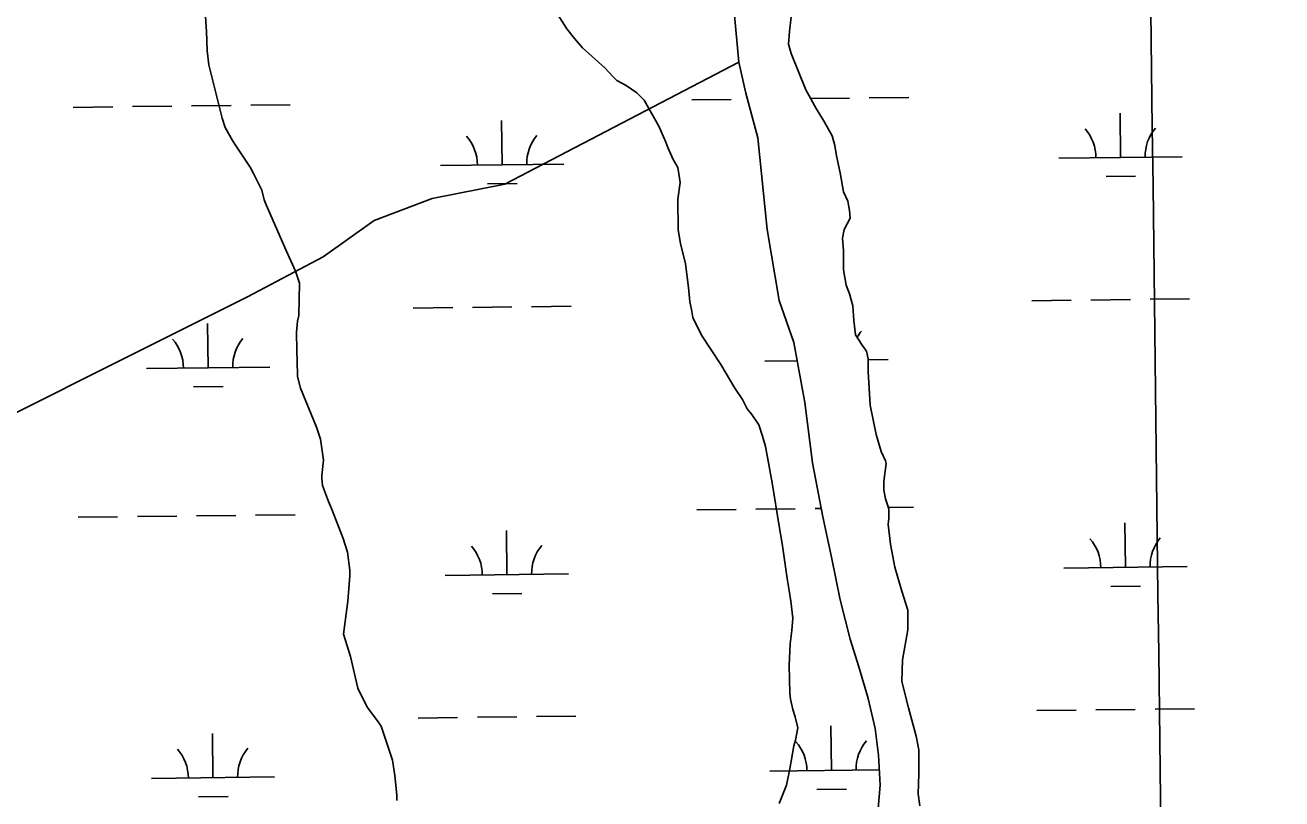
# Model space of a CAD drawing. Extents: x 3694830 to 3732949, y 415201 to 440970.
# Drawn here: x 3719123 to 3720143, y 436088 to 436716 of the extents above; entities that cross this region are included whole.
import ezdxf

# ---------------------------------------------------------------- set-up
doc = ezdxf.new("R2010")
doc.units = 0
for name, color, linetype in [('V-GRID-MAJR', 7, 'Continuous'), ('V-SITE-VEGE', 7, 'Continuous'), ('V-TOPO-SHOR', 7, 'Continuous'), ('V-WETL-SWMP', 7, 'Continuous')]:
    doc.layers.add(name, color=color, linetype=linetype)

msp = doc.modelspace()

# ---------------------------------------------------------------- linework, layer by layer
at = {"layer": 'V-GRID-MAJR'}
msp.add_spline([(3720228.281, 420868.82800000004), (3720155.153, 426926.124), (3720081.987, 432986.504), (3720008.822, 439046.89), (3720008.785, 439049.968)], degree=3, dxfattribs=at)
at = {"layer": 'V-SITE-VEGE'}
for points in [[(3719551.0530000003, 436731.151), (3719562.911, 436712.523), (3719569.061, 436704.615), (3719575.676, 436697.179), (3719593.6, 436680.94), (3719600.213, 436673.973)], [(3719344.269, 436430.292), (3719344.16, 436443.39900000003), (3719343.626, 436451.353), (3719343.503, 436466.337), (3719344.365, 436475.235), (3719345.262, 436479.925), (3719345.983, 436506.148), (3719342.626, 436515.952), (3719334.995, 436532.74100000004), (3719318.773, 436569.593), (3719317.335, 436573.793), (3719315.396, 436581.737), (3719308.7320000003, 436595.25800000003), (3719305.881, 436600.384), (3719294.029, 436618.077), (3719291.6580000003, 436621.802), (3719285.485, 436632.52), (3719283.083, 436639.99100000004), (3719272.4250000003, 436683.441), (3719270.9280000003, 436694.664), (3719270.328, 436710.577), (3719270.299, 436713.854), (3719269.758, 436722.744)], [(3719600.213, 436673.973), (3719603.517, 436670.723), (3719611.041, 436666.572), (3719619.518, 436660.555), (3719625.654, 436654.521), (3719637.5300000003, 436633.552), (3719643.256, 436620.49), (3719644.696, 436616.289), (3719648.991, 436606.494), (3719652.788, 436599.971), (3719653.769, 436594.82800000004), (3719654.762, 436587.814), (3719653.001, 436574.223), (3719653.207, 436549.412), (3719655.1720000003, 436538.193), (3719659.052, 436521.84), (3719661.549, 436502.664), (3719662.583, 436490.97000000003), (3719664.037, 436484.896), (3719665.029, 436478.348), (3719672.17, 436463.895)], [(3719672.17, 436463.895), (3719687.815, 436440.14900000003), (3719699.208, 436421.047), (3719705.37, 436411.737), (3719709.177, 436404.276), (3719712.9620000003, 436399.625), (3719718.649, 436391.245), (3719721.535, 436381.908), (3719723.9450000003, 436373.501), (3719729.34, 436344.05100000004), (3719735.244, 436308.987), (3719737.702, 436294.962), (3719741.681, 436266.438), (3719743.168, 436256.619), (3719744.64, 436248.204), (3719746.16, 436234.17100000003), (3719745.306, 436224.333), (3719743.991, 436213.554), (3719743.197, 436196.226), (3719743.8540000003, 436173.292), (3719744.362, 436168.615), (3719746.3030000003, 436160.204), (3719748.2260000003, 436154.13300000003), (3719750.1720000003, 436145.255), (3719748.38, 436135.409), (3719747.014, 436130.717), (3719743.893, 436111.963), (3719741.1920000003, 436098.833), (3719735.23, 436083.80100000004)], [(3719424.819, 436086.39), (3719424.784, 436090.604), (3719423.25, 436106.509), (3719421.271, 436119.135), (3719412.15, 436146.679), (3719409.305, 436150.869), (3719400.787, 436162.03500000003), (3719393.173, 436177.42100000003), (3719392.194, 436182.09500000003), (3719387.34, 436203.12200000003), (3719381.569, 436221.332), (3719385.096, 436248.04600000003), (3719386.8000000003, 436268.66000000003), (3719386.761, 436273.341), (3719384.768, 436287.837), (3719381.399, 436299.04600000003), (3719371.835, 436323.31), (3719369.449, 436328.91000000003), (3719364.659, 436341.978), (3719364.145, 436347.592), (3719364.1240000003, 436349.93200000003), (3719365.4250000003, 436362.583), (3719362.946, 436379.417), (3719359.588, 436389.217), (3719346.685, 436420.947), (3719344.269, 436430.292)]]:
    msp.add_lwpolyline(points, dxfattribs=at)
at = {"layer": 'V-TOPO-SHOR'}
for points in [[(3719815.1, 436076.549), (3719817.1890000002, 436098.817), (3719815.798, 436123.172), (3719813.017, 436144.741), (3719807.451, 436169.096), (3719799.7970000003, 436194.844), (3719792.842, 436217.11100000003), (3719784.495, 436249.12), (3719777.537, 436283.913), (3719770.582, 436316.618), (3719762.235, 436360.455), (3719755.974, 436409.167), (3719746.932, 436457.874), (3719735.1070000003, 436491.971), (3719725.369, 436549.727), (3719717.719, 436624.184), (3719707.9790000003, 436660.368), (3719702.415, 436685.419), (3719697.5470000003, 436738.303)], [(3719849.1950000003, 436082.113), (3719847.804, 436091.856), (3719848.501, 436107.86100000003), (3719848.503, 436127.344), (3719846.416, 436138.476), (3719840.1550000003, 436161.441), (3719834.591, 436183.012), (3719835.287, 436200.408), (3719839.465, 436224.76300000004), (3719839.465, 436240.766), (3719834.595, 436256.075), (3719829.028, 436275.559), (3719825.5530000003, 436294.348), (3719823.466, 436310.353), (3719824.16, 436315.223), (3719824.162, 436322.876), (3719821.379, 436331.226), (3719819.988, 436338.185), (3719819.988, 436345.14400000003), (3719822.077, 436359.757), (3719821.381, 436361.844), (3719817.904, 436369.499), (3719813.728, 436383.41500000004), (3719811.643, 436393.854), (3719808.86, 436407.076), (3719808.163, 436420.992), (3719807.469, 436434.21400000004), (3719807.469, 436444.65), (3719806.078, 436450.913), (3719802.6010000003, 436455.783), (3719797.034, 436464.135), (3719795.644, 436475.96400000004), (3719794.948, 436487.794), (3719792.164, 436497.536), (3719789.381, 436504.495), (3719787.296, 436517.01900000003), (3719787.296, 436532.327), (3719786.602, 436542.766), (3719787.995, 436549.723), (3719792.865, 436558.76900000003), (3719792.17, 436565.032), (3719790.7800000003, 436572.685), (3719787.3000000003, 436580.341), (3719784.517, 436595.64900000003), (3719781.736, 436609.568), (3719780.343, 436617.917), (3719778.256, 436625.571), (3719771.9960000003, 436636.706), (3719765.039, 436647.83900000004), (3719756.6890000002, 436663.147), (3719744.862, 436692.374), (3719742.775, 436700.03), (3719743.471, 436710.466), (3719744.864, 436722.29600000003)], [(3719702.415, 436685.419), (3719512.5300795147, 436586.5384210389), (3719453.597157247, 436574.7518365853), (3719406.450819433, 436557.07195990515), (3719365.197773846, 436527.6054987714), (3719303.66552238, 436495.0300421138)], [(3719008.9097755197, 436347.65216868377), (3719303.66552238, 436495.0300421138)]]:
    msp.add_lwpolyline(points, dxfattribs=at)
at = {"layer": 'V-WETL-SWMP'}
for p, q in [((3719697.547010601, 436738.3030016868), (3719702.4150111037, 436685.41900176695)), ((3719743.471004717, 436710.46600075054), (3719744.8640042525, 436722.29600067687)), ((3719742.7750050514, 436700.02900080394), (3719743.471004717, 436710.46600075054)), ((3719744.862004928, 436692.3740007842), (3719742.7750050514, 436700.02900080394)), ((3719756.68900391, 436663.1480006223), (3719744.862004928, 436692.3740007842)), ((3719702.4150111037, 436685.41900176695), (3719707.9800108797, 436660.3680017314)), ((3719707.98001088, 436660.3680017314), (3719717.719010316, 436624.1840016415)), ((3719765.0380030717, 436647.83900048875), (3719756.68900391, 436663.1480006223)), ((3719162.3870772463, 436648.7933408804), (3719194.384799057, 436649.174986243)), ((3719210.3836599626, 436649.36580892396), (3719242.381381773, 436649.7474542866)), ((3719258.380242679, 436649.9382769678), (3719290.3779644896, 436650.31992233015)), ((3719306.3768253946, 436650.51074501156), (3719338.374547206, 436650.892390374)), ((3719664.259344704, 436654.7793052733), (3719696.257066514, 436655.1609506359)), ((3719760.6261618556, 436655.9286980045), (3719792.250231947, 436656.30588672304)), ((3719808.249092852, 436656.49670940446), (3719840.246814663, 436656.8783547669)), ((3719510.283522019, 436602.1971855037), (3719509.854170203, 436638.19462503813)), ((3719771.9960023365, 436636.70500037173), (3719765.0380030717, 436647.83900048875)), ((3720012.1557894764, 436608.1831498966), (3720011.726437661, 436644.1805894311)), ((3719778.2570017, 436625.5710002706), (3719771.9960023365, 436636.70500037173)), ((3719717.719010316, 436624.1840016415), (3719725.368010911, 436549.7280017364)), ((3719780.3440015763, 436617.91700025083), (3719778.2570017, 436625.5710002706)), ((3719781.7350015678, 436609.5670002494), (3719780.3440015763, 436617.91700025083)), ((3719784.518001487, 436595.6500002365), (3719781.7350015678, 436609.5670002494)), ((3719962.1593491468, 436607.5868290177), (3720062.152229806, 436608.7794707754)), ((3719460.2870816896, 436601.6008646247), (3719560.2799623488, 436602.7935063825)), ((3719498.4684132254, 436586.6241660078), (3719522.466704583, 436586.9104000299)), ((3719787.3000014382, 436580.3410002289), (3719784.518001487, 436595.6500002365)), ((3720000.340680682, 436592.6101304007), (3720024.3389720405, 436592.8963644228)), ((3719790.7790011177, 436572.68600017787), (3719787.3000014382, 436580.3410002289)), ((3719792.170001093, 436565.0320001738), (3719790.7790011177, 436572.68600017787)), ((3719787.99400203, 436549.72400032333), (3719792.865001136, 436558.7690001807)), ((3719792.865001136, 436558.7690001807), (3719792.170001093, 436565.0320001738)), ((3719725.368010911, 436549.7280017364), (3719735.106010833, 436491.97200172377)), ((3719786.602002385, 436542.7660003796), (3719787.99400203, 436549.72400032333)), ((3719787.297002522, 436532.32800040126), (3719786.6020023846, 436542.7660003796)), ((3719787.2960028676, 436517.0190004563), (3719787.2970025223, 436532.32800040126)), ((3719789.3820028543, 436504.4940004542), (3719787.2960028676, 436517.0190004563)), ((3719792.165002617, 436497.5350004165), (3719789.3820028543, 436504.4940004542)), ((3719794.948002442, 436487.79300038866), (3719792.165002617, 436497.5350004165)), ((3719438.257440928, 436485.89790103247), (3719470.2551627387, 436486.27954639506)), ((3719486.2540236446, 436486.4703690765), (3719518.251745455, 436486.85201443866)), ((3719534.2506063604, 436487.04283712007), (3719566.248328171, 436487.4244824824)), ((3719735.1060108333, 436491.97200172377), (3719746.9330099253, 436457.8750015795)), ((3719795.64300261, 436475.96400041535), (3719794.948002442, 436487.79300038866)), ((3719940.1297083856, 436491.88386542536), (3719972.1274301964, 436492.26551078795)), ((3719988.1262911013, 436492.4563334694), (3720020.124012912, 436492.83797883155)), ((3720036.1228738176, 436493.02880151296), (3720068.120595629, 436493.4104468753)), ((3719797.03400268, 436464.1350004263), (3719795.64300261, 436475.96400041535)), ((3719271.7590793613, 436437.4787282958), (3719271.329727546, 436473.47616783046)), ((3719746.9330099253, 436457.8750015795), (3719755.9750097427, 436409.1660015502)), ((3719802.6000020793, 436455.78400033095), (3719797.03400268, 436464.1350004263)), ((3719806.079001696, 436450.9130002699), (3719802.6000020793, 436455.78400033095)), ((3719807.4700016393, 436444.6500002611), (3719806.079001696, 436450.9130002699)), ((3719807.469001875, 436434.21300029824), (3719807.4700016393, 436444.6500002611)), ((3719807.4699267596, 436443.86829445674), (3719823.627787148, 436444.0610135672)), ((3719221.762639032, 436436.88240741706), (3719321.7555196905, 436438.0750491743)), ((3719723.6349064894, 436442.86837180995), (3719749.661111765, 436443.1787933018)), ((3719808.8590022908, 436407.07500036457), (3719807.469001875, 436434.21300029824)), ((3719259.943970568, 436421.90570880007), (3719283.9422619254, 436422.191942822)), ((3719755.9750097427, 436409.1660015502), (3719762.2340099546, 436360.45600158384)), ((3719813.7280021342, 436383.4160003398), (3719808.8590022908, 436407.07500036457)), ((3719817.903001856, 436369.4990002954), (3719813.7280021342, 436383.4160003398)), ((3719821.3810015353, 436361.8440002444), (3719817.903001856, 436369.4990002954)), ((3719762.234009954, 436360.45600158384), (3719770.5820097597, 436316.61800155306)), ((3719819.9880021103, 436345.1440003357), (3719822.077001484, 436359.757000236)), ((3719822.077001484, 436359.757000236), (3719821.3810015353, 436361.8440002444)), ((3719819.9880022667, 436338.18600036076), (3719819.9880021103, 436345.1440003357)), ((3719821.379002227, 436331.2270003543), (3719819.9880022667, 436338.18600036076)), ((3719668.226972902, 436322.12796646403), (3719700.2246947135, 436322.5096118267)), ((3719716.223555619, 436322.7004345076), (3719748.2212774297, 436323.0820798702)), ((3719764.220138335, 436323.2729025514), (3719769.3031826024, 436323.333529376)), ((3719824.1620020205, 436322.87700032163), (3719821.379002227, 436331.2270003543)), ((3719823.793230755, 436323.9834467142), (3719844.214442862, 436324.2270159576)), ((3719824.1610021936, 436315.22300034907), (3719824.1620020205, 436322.87700032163)), ((3719166.3547054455, 436316.14200207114), (3719198.3524272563, 436316.5236474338)), ((3719214.3512881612, 436316.71447011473), (3719246.3490099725, 436317.0961154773)), ((3719262.347870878, 436317.2869381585), (3719294.345592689, 436317.6685835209)), ((3719310.344453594, 436317.85940620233), (3719342.3421754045, 436318.2410515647)), ((3719770.5820097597, 436316.61800155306), (3719777.538009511, 436283.9130015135)), ((3719823.4650024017, 436310.3520003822), (3719824.1610021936, 436315.22300034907)), ((3720016.123417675, 436275.5318110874), (3720015.69406586, 436311.5292506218)), ((3719514.2511502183, 436269.5458466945), (3719513.821798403, 436305.5432862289)), ((3719825.552002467, 436294.3470003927), (3719823.4650024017, 436310.3520003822)), ((3719829.029002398, 436275.55900038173), (3719825.552002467, 436294.3470003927)), ((3719777.538009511, 436283.9130015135), (3719784.49400931, 436249.1200014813)), ((3719834.5950020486, 436256.0750003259), (3719829.0290023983, 436275.55900038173)), ((3719966.1269773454, 436274.9354902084), (3720066.1198580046, 436276.1281319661)), ((3719464.2547098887, 436268.9495258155), (3719564.2475905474, 436270.1421675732)), ((3719502.436041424, 436253.9728271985), (3719526.434332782, 436254.2590612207)), ((3719839.4650017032, 436240.7660002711), (3719834.5950020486, 436256.0750003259)), ((3720004.3083088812, 436259.9587915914), (3720028.3066002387, 436260.2450256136)), ((3719784.49400931, 436249.1200014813), (3719792.842008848, 436217.11100140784)), ((3719839.4640020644, 436224.76200032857), (3719839.4650017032, 436240.7660002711)), ((3719835.2870032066, 436200.40800051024), (3719839.4640020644, 436224.76200032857)), ((3719792.842008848, 436217.11100140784), (3719799.7980083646, 436194.84300133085)), ((3719834.5900036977, 436183.0120005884), (3719835.2870032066, 436200.40800051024)), ((3719799.798008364, 436194.84300133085), (3719807.4510078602, 436169.0970012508)), ((3719840.155003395, 436161.4400005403), (3719834.5900036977, 436183.0120005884)), ((3719807.4510078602, 436169.0970012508), (3719813.0160076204, 436144.7420012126)), ((3719846.4160030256, 436138.4770004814), (3719840.155003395, 436161.4400005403)), ((3719944.0973365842, 436159.23252661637), (3719976.0950583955, 436159.61417197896)), ((3719992.0939193, 436159.8049946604), (3720024.0916411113, 436160.1866400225)), ((3720040.0905020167, 436160.37746270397), (3720072.0882238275, 436160.7591080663)), ((3719442.225069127, 436153.2465622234), (3719474.222790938, 436153.62820758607)), ((3719490.2216518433, 436153.8190302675), (3719522.219373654, 436154.2006756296)), ((3719538.218234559, 436154.3914983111), (3719570.2159563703, 436154.77314367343)), ((3719275.7267075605, 436104.8273894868), (3719275.297355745, 436140.82482902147)), ((3719777.5989750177, 436110.8133538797), (3719777.169623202, 436146.81079341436)), ((3719813.0160076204, 436144.7420012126), (3719815.7980077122, 436123.17100122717)), ((3719848.503002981, 436127.3430004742), (3719846.4160030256, 436138.4770004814)), ((3719815.7980077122, 436123.17100122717), (3719817.1880080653, 436098.8160012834)), ((3719848.501003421, 436107.86000054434), (3719848.5030029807, 436127.3430004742)), ((3719727.6025346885, 436110.21703300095), (3719816.4768244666, 436111.27706035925)), ((3719847.8040038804, 436091.8560006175), (3719848.501003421, 436107.86000054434)), ((3719225.730267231, 436104.23106860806), (3719325.7231478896, 436105.4237103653)), ((3719817.1880080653, 436098.8160012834), (3719815.0990088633, 436076.5490014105)), ((3719263.911598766, 436089.2543699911), (3719287.9098901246, 436089.54060401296)), ((3719765.7838662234, 436095.24033438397), (3719789.7821575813, 436095.52656840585)), ((3719849.1950039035, 436082.1140006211), (3719847.8040038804, 436091.8560006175))]:
    msp.add_line(p, q, dxfattribs=at)
for centre, radius, start, end in [((3719956.911123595, 436607.9990689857), 35.24628790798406, 359.91152952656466, 41.455187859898), ((3720067.3891299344, 436609.3167696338), 35.246287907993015, 139.91152663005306, 181.4551849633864), ((3719455.0388561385, 436602.0131045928), 35.24628790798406, 359.91152952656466, 41.455187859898), ((3719565.5168624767, 436603.3308052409), 35.246287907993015, 139.91152663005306, 181.4551849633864), ((3719828.8646872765, 436444.5983124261), 35.246287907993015, 139.91152663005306, 150.04696460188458), ((3719216.51441348, 436437.2946473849), 35.24628790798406, 359.91152952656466, 41.455187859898), ((3719326.992419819, 436438.6123480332), 35.246287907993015, 139.91152663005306, 181.4551849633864), ((3719459.0064843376, 436269.3617657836), 35.24628790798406, 359.91152952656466, 41.455187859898), ((3719569.484490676, 436270.6794664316), 35.246287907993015, 139.91152663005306, 181.4551849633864), ((3719960.878751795, 436275.34773017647), 35.24628790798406, 359.91152952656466, 41.455187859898), ((3720071.356758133, 436276.6654308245), 35.246287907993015, 139.91152663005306, 181.4551849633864), ((3719220.4820416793, 436104.6433085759), 35.24628790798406, 359.91152952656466, 41.455187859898), ((3719330.960048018, 436105.9610092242), 35.246287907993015, 139.91152663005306, 181.4551849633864), ((3719722.3543091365, 436110.6292729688), 35.24628790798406, 359.91152952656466, 41.455187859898), ((3719832.8323154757, 436111.9469736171), 35.246287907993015, 139.91152663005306, 181.4551849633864)]:
    msp.add_arc(centre, radius, start, end, dxfattribs=at)

doc.saveas('drawing.dxf')
